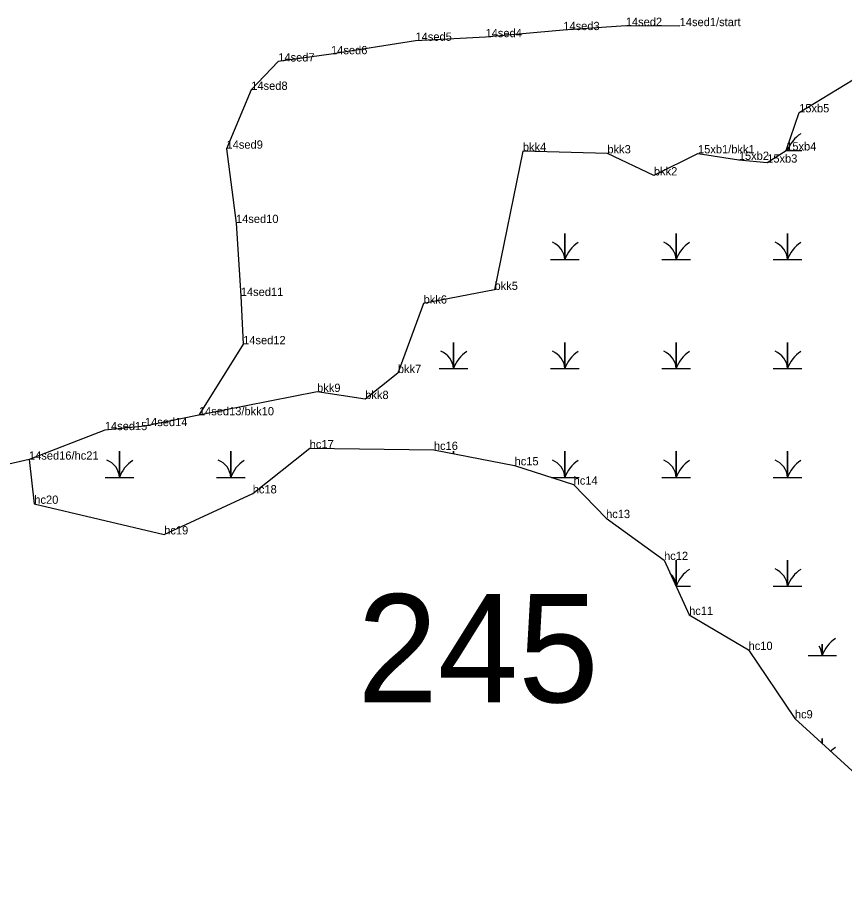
# Model space of a CAD drawing. Extents: x 2072529 to 2268796, y 436423 to 470397.
# Drawn here: x 2266267 to 2266767, y 442450 to 442971 of the extents above; entities that cross this region are included whole.
import ezdxf

# ---------------------------------------------------------------- set-up
doc = ezdxf.new("R2010")
doc.units = 0
for name, color, linetype in [('Default', 7, 'Continuous'), ('Exist Environmental Wetland Boundary', 7, 'Continuous'), ('Exist Environmental Wetland Boundary Cogo Comment', 7, 'Continuous'), ('Exist Environmental Wetland Boundary Cogo Point CELL', 7, 'Continuous'), ('Exist Hydro Jurisdictional Stream or Body of Water NEU Mitigable', 7, 'Continuous'), ('Exist Hydro Jurisdictional Stream or Body of Water NEU Mitigable Cogo Comment', 7, 'Continuous'), ('Exist Hydro Swamp or Marsh', 7, 'Continuous')]:
    doc.layers.add(name, color=color, linetype=linetype)

msp = doc.modelspace()

# ---------------------------------------------------------------- linework, layer by layer
at = {"layer": 'Exist Environmental Wetland Boundary'}
for points in [[(2266678.5, 442889.05), (2266703.12, 442885.09), (2266720.26, 442883.46), (2266731.75, 442890.78), (2266739.57, 442913.82), (2266772.08, 442933.43)], [(2266678.5, 442889.05), (2266651.85, 442875.73), (2266623.75, 442889.04), (2266572.7, 442890.43), (2266555.58, 442806.57), (2266512.75, 442798.29), (2266497.2, 442756.32), (2266477.5, 442740.62), (2266448.44, 442744.91), (2266377.04, 442730.81)], [(2266274.43, 442704.01), (2266277.64, 442677.33), (2266356.08, 442658.85), (2266409.55, 442683.62), (2266443.97, 442710.87), (2266518.94, 442709.86), (2266567.7, 442700.56), (2266603.36, 442688.91), (2266622.96, 442668.7), (2266657.98, 442643.38), (2266673.11, 442610.19), (2266709.02, 442589.04), (2266736.98, 442547.71), (2266773.86, 442513.97), (2266806.76, 442475.96), (2266869.18, 442450.22), (2266906.93, 442466.82), (2266947.07, 442490.36), (2266977.45, 442488.73), (2267003.39, 442525.23), (2267022, 442545.04), (2267022.19, 442571.03)]]:
    msp.add_lwpolyline(points, dxfattribs=at)
at = {"layer": 'Exist Environmental Wetland Boundary Cogo Point CELL'}
for p, q in [((2266597.13, 442963.52), (2266597.13, 442963.52)), ((2266634.85, 442966.02), (2266634.85, 442966.02)), ((2266667.41, 442965.91), (2266667.41, 442965.91)), ((2266507.85, 442957.06), (2266507.85, 442957.06)), ((2266550.14, 442959.23), (2266550.14, 442959.23)), ((2266456.86, 442948.93), (2266456.86, 442948.93)), ((2266424.97, 442944.56), (2266424.97, 442944.56)), ((2266408.67, 442927.41), (2266408.67, 442927.41)), ((2266739.57, 442913.82), (2266739.57, 442913.82)), ((2266393.73, 442891.87), (2266393.73, 442891.87)), ((2266572.7, 442890.43), (2266572.7, 442890.43)), ((2266623.75, 442889.04), (2266623.75, 442889.04)), ((2266678.5, 442889.05), (2266678.5, 442889.05)), ((2266731.75, 442890.78), (2266731.75, 442890.78)), ((2266703.12, 442885.09), (2266703.12, 442885.09)), ((2266720.26, 442883.46), (2266720.26, 442883.46)), ((2266651.85, 442875.73), (2266651.85, 442875.73)), ((2266399.45, 442846.98), (2266399.45, 442846.98)), ((2266555.58, 442806.57), (2266555.58, 442806.57)), ((2266402.33, 442802.9), (2266402.33, 442802.9)), ((2266512.75, 442798.29), (2266512.75, 442798.29)), ((2266403.76, 442773.73), (2266403.76, 442773.73)), ((2266497.2, 442756.32), (2266497.2, 442756.32)), ((2266448.44, 442744.91), (2266448.44, 442744.91)), ((2266477.5, 442740.62), (2266477.5, 442740.62)), ((2266377.04, 442730.81), (2266377.04, 442730.81)), ((2266377.04, 442730.81), (2266377.04, 442730.81)), ((2266320.22, 442721.84), (2266320.22, 442721.84)), ((2266344.45, 442724.27), (2266344.45, 442724.27)), ((2266443.97, 442710.87), (2266443.97, 442710.87)), ((2266518.94, 442709.86), (2266518.94, 442709.86)), ((2266274.43, 442704.01), (2266274.43, 442704.01)), ((2266274.43, 442704.01), (2266274.43, 442704.01)), ((2266567.7, 442700.56), (2266567.7, 442700.56)), ((2266603.36, 442688.91), (2266603.36, 442688.91)), ((2266409.55, 442683.62), (2266409.55, 442683.62)), ((2266277.64, 442677.33), (2266277.64, 442677.33)), ((2266622.96, 442668.7), (2266622.96, 442668.7)), ((2266356.08, 442658.85), (2266356.08, 442658.85)), ((2266657.98, 442643.38), (2266657.98, 442643.38)), ((2266673.11, 442610.19), (2266673.11, 442610.19)), ((2266709.02, 442589.04), (2266709.02, 442589.04)), ((2266736.98, 442547.71), (2266736.98, 442547.71))]:
    msp.add_line(p, q, dxfattribs=at)
at = {"layer": 'Exist Hydro Jurisdictional Stream or Body of Water NEU Mitigable'}
msp.add_lwpolyline([(2266667.41, 442965.91), (2266634.85, 442966.02), (2266597.13, 442963.52), (2266550.14, 442959.23), (2266507.85, 442957.06), (2266456.86, 442948.93), (2266424.97, 442944.56), (2266408.67, 442927.41), (2266393.73, 442891.87), (2266399.45, 442846.98), (2266402.33, 442802.9), (2266403.76, 442773.73), (2266377.04, 442730.81), (2266344.45, 442724.27), (2266320.22, 442721.84), (2266274.43, 442704.01), (2266234.92, 442694.97)], dxfattribs=at)
at = {"layer": 'Exist Hydro Swamp or Marsh'}
for points in [[(2266731.61, 442890.69), (2266732.57, 442890.69), (2266732.57, 442893.2)], [(2266732.57, 442893.2), (2266732.57, 442890.69), (2266741.17, 442890.69)], [(2266589.47, 442824.89), (2266598.07, 442824.89), (2266598.07, 442840.67), (2266598.07, 442824.89), (2266606.67, 442824.89)], [(2266656.72, 442824.89), (2266665.32, 442824.89), (2266665.32, 442840.67), (2266665.32, 442824.89), (2266673.92, 442824.89)], [(2266723.97, 442824.89), (2266732.57, 442824.89), (2266732.57, 442840.67), (2266732.57, 442824.89), (2266741.17, 442824.89)], [(2266522.22, 442759.09), (2266530.82, 442759.09), (2266530.82, 442774.87), (2266530.82, 442759.09), (2266539.42, 442759.09)], [(2266589.47, 442759.09), (2266598.07, 442759.09), (2266598.07, 442774.87), (2266598.07, 442759.09), (2266606.67, 442759.09)], [(2266656.72, 442759.09), (2266665.32, 442759.09), (2266665.32, 442774.87), (2266665.32, 442759.09), (2266673.92, 442759.09)], [(2266723.97, 442759.09), (2266732.57, 442759.09), (2266732.57, 442774.87), (2266732.57, 442759.09), (2266741.17, 442759.09)], [(2266320.47, 442693.29), (2266329.07, 442693.29), (2266329.07, 442709.07), (2266329.07, 442693.29), (2266337.67, 442693.29)], [(2266387.72, 442693.29), (2266396.32, 442693.29), (2266396.32, 442709.07), (2266396.32, 442693.29), (2266404.92, 442693.29)], [(2266530.82, 442707.6), (2266530.82, 442709.07), (2266530.82, 442707.6)], [(2266589.95, 442693.29), (2266598.07, 442693.29), (2266598.07, 442709.07), (2266598.07, 442693.29), (2266606.67, 442693.29)], [(2266656.72, 442693.29), (2266665.32, 442693.29), (2266665.32, 442709.07), (2266665.32, 442693.29), (2266673.92, 442693.29)], [(2266723.97, 442693.29), (2266732.57, 442693.29), (2266732.57, 442709.07), (2266732.57, 442693.29), (2266741.17, 442693.29)], [(2266665.22, 442627.49), (2266665.32, 442627.49), (2266665.32, 442643.27), (2266665.32, 442627.49), (2266673.92, 442627.49)], [(2266723.97, 442627.49), (2266732.57, 442627.49), (2266732.57, 442643.27), (2266732.57, 442627.49), (2266741.17, 442627.49)], [(2266744.92, 442585.66), (2266753.52, 442585.66), (2266753.52, 442592.61)], [(2266753.52, 442592.61), (2266753.52, 442585.66), (2266762.12, 442585.66)], [(2266753.52, 442532.58), (2266753.52, 442535.64), (2266753.52, 442532.58)]]:
    msp.add_lwpolyline(points, dxfattribs=at)
for centre, radius, start, end in [((2266750.81, 442884.63), 19.22, 122.1274, 161.6222), ((2266720.3, 442889.8), 12.3, 4.1403, 12.4307), ((2266585.8, 442824), 12.3, 4.1403, 67.535), ((2266616.31, 442818.83), 19.22, 122.1274, 161.6222), ((2266653.05, 442824), 12.3, 4.1403, 67.535), ((2266683.56, 442818.83), 19.22, 122.1274, 161.6222), ((2266720.3, 442824), 12.3, 4.1403, 67.535), ((2266750.81, 442818.83), 19.22, 122.1274, 161.6222), ((2266518.55, 442758.2), 12.3, 4.1403, 67.535), ((2266549.06, 442753.03), 19.22, 122.1274, 161.6222), ((2266585.8, 442758.2), 12.3, 4.1403, 67.535), ((2266616.31, 442753.03), 19.22, 122.1274, 161.6222), ((2266653.05, 442758.2), 12.3, 4.1403, 67.535), ((2266683.56, 442753.03), 19.22, 122.1274, 161.6222), ((2266720.3, 442758.2), 12.3, 4.1403, 67.535), ((2266750.81, 442753.03), 19.22, 122.1274, 161.6222), ((2266316.8, 442692.4), 12.3, 4.1403, 67.535), ((2266347.31, 442687.23), 19.22, 122.1274, 161.6222), ((2266384.05, 442692.4), 12.3, 4.1403, 67.535), ((2266414.56, 442687.23), 19.22, 122.1274, 161.6222), ((2266585.8, 442692.4), 12.3, 4.1403, 67.535), ((2266616.31, 442687.23), 19.22, 122.1274, 161.6222), ((2266653.05, 442692.4), 12.3, 4.1403, 67.535), ((2266683.56, 442687.23), 19.22, 122.1274, 161.6222), ((2266720.3, 442692.4), 12.3, 4.1403, 67.535), ((2266750.81, 442687.23), 19.22, 122.1274, 161.6222), ((2266720.3, 442626.6), 12.3, 4.1403, 67.535), ((2266653.05, 442626.6), 12.3, 4.1403, 46.065), ((2266683.56, 442621.43), 19.22, 122.1274, 161.6222), ((2266750.81, 442621.43), 19.22, 122.1274, 161.6222), ((2266741.25, 442584.77), 12.3, 4.1403, 32.0561), ((2266771.76, 442579.6), 19.22, 122.1274, 161.6222), ((2266771.76, 442513.8), 19.22, 122.1274, 132.9464)]:
    msp.add_arc(centre, radius, start, end, dxfattribs=at)

# ---------------------------------------------------------------- texts
at = {"layer": 'Default'}
msp.add_text('245', height=65.34, dxfattribs=at).set_placement((2266472.73, 442557.41))
at = {"layer": 'Exist Environmental Wetland Boundary Cogo Comment'}
for s, p in [('15xb5', (2266739.57, 442913.82)), ('bkk4', (2266572.7, 442890.43)), ('bkk3', (2266623.75, 442889.04)), ('15xb1/bkk1', (2266678.5, 442889.05)), ('15xb4', (2266731.75, 442890.78)), ('15xb2', (2266703.12, 442885.09)), ('15xb3', (2266720.26, 442883.46)), ('bkk2', (2266651.85, 442875.73)), ('bkk5', (2266555.58, 442806.57)), ('bkk6', (2266512.75, 442798.29)), ('bkk7', (2266497.2, 442756.32)), ('bkk9', (2266448.44, 442744.91)), ('bkk8', (2266477.5, 442740.62)), ('hc17', (2266443.97, 442710.87)), ('hc16', (2266518.94, 442709.86)), ('hc15', (2266567.7, 442700.56)), ('hc14', (2266603.36, 442688.91)), ('hc18', (2266409.55, 442683.62)), ('hc20', (2266277.64, 442677.33)), ('hc13', (2266622.96, 442668.7)), ('hc19', (2266356.08, 442658.85)), ('hc12', (2266657.98, 442643.38)), ('hc11', (2266673.11, 442610.19)), ('hc10', (2266709.02, 442589.04)), ('hc9', (2266736.98, 442547.71))]:
    msp.add_text(s, height=5, dxfattribs=at).set_placement(p)
at = {"layer": 'Exist Hydro Jurisdictional Stream or Body of Water NEU Mitigable Cogo Comment'}
for s, p in [('14sed3', (2266597.13, 442963.52)), ('14sed2', (2266634.85, 442966.02)), ('14sed1/start', (2266667.41, 442965.91)), ('14sed5', (2266507.85, 442957.06)), ('14sed4', (2266550.14, 442959.23)), ('14sed6', (2266456.86, 442948.93)), ('14sed7', (2266424.97, 442944.56)), ('14sed8', (2266408.67, 442927.41)), ('14sed9', (2266393.73, 442891.87)), ('14sed10', (2266399.45, 442846.98)), ('14sed11', (2266402.33, 442802.9)), ('14sed12', (2266403.76, 442773.73)), ('14sed13/bkk10', (2266377.04, 442730.81)), ('14sed13', (2266377.04, 442730.81)), ('14sed15', (2266320.22, 442721.84)), ('14sed14', (2266344.45, 442724.27)), ('14sed16/hc21', (2266274.43, 442704.01)), ('14sed16', (2266274.43, 442704.01))]:
    msp.add_text(s, height=5, dxfattribs=at).set_placement(p)

doc.saveas('drawing.dxf')
